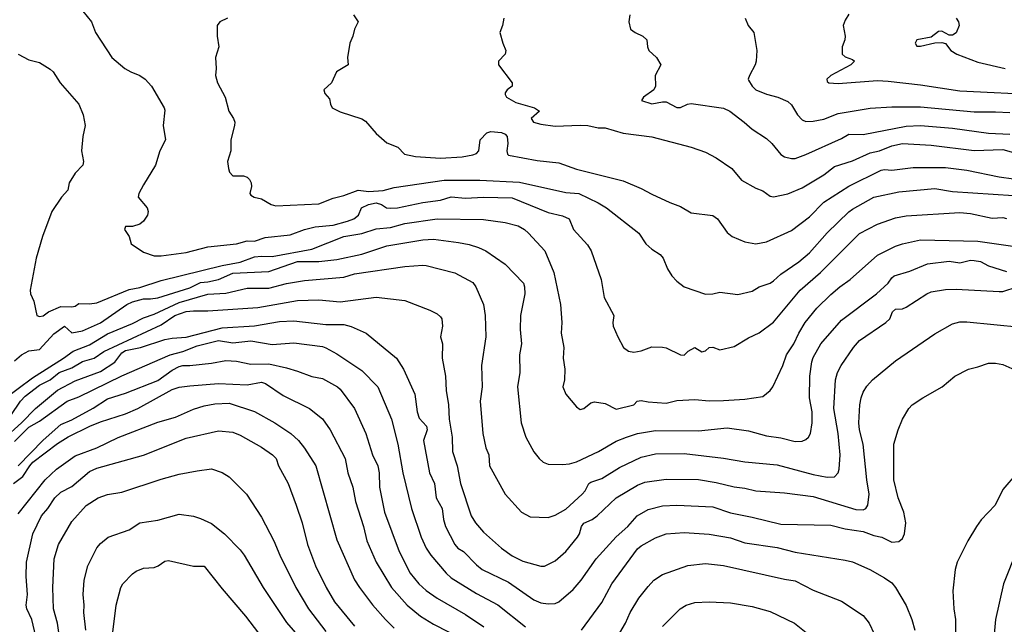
# Model space of a CAD drawing. Header units: metres. Extents: x -46681 to -43747, y -240911 to -237677.
# Tile 766 of 1056: x -45732 to -45594, y -238027 to -237943. Entities that reach past the tile are written whole.
import ezdxf

# ---------------------------------------------------------------- set-up
doc = ezdxf.new("R2010")
doc.units = ezdxf.units.M
doc.layers.add('CONTOUR_INDEX', color=1, linetype='Continuous')
doc.layers.add('CONTOUR_INTER', color=3, linetype='Continuous')

msp = doc.modelspace()

# ---------------------------------------------------------------- linework, layer by layer
at = {"layer": 'CONTOUR_INDEX'}
for points, elevation in [([(-45723.03, -237941.52), (-45721.84, -237943.02), (-45721.26, -237944.52), (-45718.98, -237948.02), (-45717.2, -237949.52), (-45716.33, -237950.02), (-45715.1, -237950.51), (-45714.33, -237951.02), (-45713.47, -237952.02), (-45711.69, -237955.02), (-45711.6, -237955.38), (-45711.83, -237957.52), (-45711.52, -237959.52), (-45712.28, -237961.02), (-45712.92, -237963.02), (-45714.6, -237965.79), (-45715.24, -237967.02), (-45715.34, -237967.52), (-45714.09, -237969.02), (-45713.94, -237969.52), (-45714, -237970.02), (-45714.6, -237970.87), (-45715.1, -237971.29), (-45716.1, -237971.63), (-45717.1, -237971.62), (-45717.24, -237972.02), (-45716.6, -237973.01), (-45716.32, -237974.02), (-45714.6, -237975.18), (-45713.1, -237975.71), (-45712.1, -237975.72), (-45708.6, -237975.26), (-45705.6, -237974.46), (-45701.6, -237974.05), (-45700.1, -237973.62), (-45699.1, -237973.65), (-45697.6, -237973.13), (-45694.1, -237972.76), (-45692.1, -237972.03), (-45690.6, -237971.67), (-45688.1, -237971.41), (-45686.1, -237970.87), (-45685.22, -237970.52), (-45684.54, -237970.02), (-45684.13, -237969.02), (-45683.17, -237968.52), (-45682.1, -237968.31), (-45681.33, -237968.52), (-45680.65, -237969.02), (-45680.1, -237969.07), (-45679.1, -237969), (-45675.6, -237968.24), (-45673.1, -237967.91), (-45671.6, -237967.47), (-45669.6, -237967.64), (-45667.1, -237967.53), (-45663.1, -237967.61), (-45658.1, -237969.64), (-45656.1, -237970.11), (-45655.16, -237970.52), (-45654.55, -237972.02), (-45652.6, -237974.18), (-45652.08, -237975.02), (-45650.66, -237979.02), (-45650.25, -237981.52), (-45648.91, -237984.02), (-45649.06, -237985.02), (-45648.98, -237985.52), (-45648.37, -237987.02), (-45647.56, -237988.52), (-45646.84, -237989.02), (-45646.1, -237989.14), (-45645.1, -237989), (-45643.6, -237988.43), (-45642.1, -237988.47), (-45641.6, -237988.54), (-45639.6, -237989.52), (-45639.1, -237989.58), (-45638.52, -237989.02), (-45637.6, -237988.51), (-45636.6, -237989.12), (-45636.1, -237988.97), (-45635.6, -237988.51), (-45635.1, -237988.45), (-45634.1, -237988.85), (-45632.1, -237988.37), (-45630.1, -237987.14), (-45628.6, -237986.46), (-45626.6, -237984.99), (-45622.89, -237980.52), (-45620.07, -237978.02), (-45614.6, -237972.6), (-45612.1, -237971.27), (-45609.6, -237970.42), (-45608.1, -237970.1), (-45600.6, -237969.65), (-45599.1, -237969.81), (-45596.1, -237970.43), (-45594.6, -237970.34), (-45594.1, -237970.49)], 80), ([(-45630.56, -237942.52), (-45630.14, -237943.52), (-45629.37, -237944.52), (-45628.95, -237947.02), (-45629.05, -237948.52), (-45629.19, -237949.02), (-45629.97, -237950.52), (-45630.15, -237951.02), (-45630.1, -237951.17), (-45629.61, -237952.02), (-45629.09, -237952.52), (-45627.6, -237953.14), (-45626, -237953.52), (-45624.6, -237954.14), (-45624.1, -237954.61), (-45623.25, -237956.02), (-45622.6, -237956.71), (-45622.1, -237956.95), (-45621.1, -237956.91), (-45619.6, -237956.6), (-45617.6, -237955.83), (-45613.1, -237955.1), (-45610.1, -237954.89), (-45606.1, -237954.88), (-45598.6, -237955.6), (-45595.6, -237955.57), (-45593.6, -237955.69)], 75), ([(-45734.1, -238001.26), (-45731.61, -237999.02), (-45729.64, -237997.02), (-45726.6, -237994.48), (-45724.1, -237993.16), (-45720.6, -237991.86), (-45718.6, -237990.54), (-45717.6, -237989.25), (-45717.1, -237988.92), (-45715.01, -237988.52), (-45711.6, -237987.39), (-45710.6, -237987.19), (-45708.6, -237987.05), (-45703.6, -237985.76), (-45699.1, -237985.48), (-45695.6, -237984.89), (-45693.6, -237984.79), (-45689.1, -237985.28), (-45686.6, -237985.31), (-45685.6, -237985.56), (-45683.47, -237986.52), (-45679.26, -237990.02), (-45678.26, -237991.52), (-45676.69, -237995.02), (-45676.38, -237997.52), (-45676.1, -237998.39), (-45675.05, -237999.52), (-45674.96, -238000.02), (-45675.5, -238001.52), (-45674.67, -238006.02), (-45673.96, -238007.52), (-45673.73, -238009.52), (-45672.86, -238011.02), (-45672.67, -238012.52), (-45672.4, -238013.52), (-45671.1, -238016.02), (-45670.68, -238016.52), (-45669.92, -238017.02), (-45668.1, -238018.89), (-45667.29, -238019.52), (-45663.6, -238021.3), (-45660.1, -238023.74), (-45659.1, -238024.19), (-45658.1, -238024.34), (-45657.1, -238024.29), (-45656.6, -238024.06), (-45654.6, -238022.33), (-45653.49, -238021.02), (-45651.39, -238018.02), (-45648.6, -238014.94), (-45646.95, -238013.52), (-45645.65, -238012.02), (-45644.1, -238011.14), (-45642.1, -238010.62), (-45640.1, -238010.53), (-45635.1, -238010.75), (-45632.6, -238011.62), (-45629.6, -238012.19), (-45625.6, -238013.18), (-45618.6, -238013.35), (-45616.6, -238013.82), (-45614.1, -238014.23), (-45612.6, -238014.78), (-45611.51, -238015.02), (-45610.1, -238015.69), (-45609.1, -238015.63), (-45608.6, -238015.17), (-45608.32, -238014.52), (-45608.16, -238013.02), (-45608.44, -238011.52), (-45609.19, -238009.52), (-45609.8, -238007.02), (-45609.83, -238002.02), (-45609.23, -238000.02), (-45608.6, -237998.54), (-45607.72, -237997.02), (-45607.25, -237996.52), (-45605.77, -237995.52), (-45603.05, -237994.02), (-45601.28, -237992.52), (-45599.38, -237991.52), (-45598.1, -237991.23), (-45596.6, -237990.72), (-45595.6, -237990.69), (-45594.6, -237990.89), (-45592.07, -237992.02)], 85), ([(-45729.6, -238028.9), (-45730.19, -238026.52), (-45730.85, -238025.02), (-45730.96, -238024.52), (-45730.8, -238023.02), (-45730.98, -238020.52), (-45730.92, -238018.52), (-45730.01, -238014.52), (-45728.81, -238012.02), (-45727.96, -238011.02), (-45726.95, -238009.52), (-45726.1, -238008.7), (-45724.6, -238007.92), (-45722.1, -238005.85), (-45721.1, -238005.37), (-45714.6, -238003.54), (-45708.6, -238001.19), (-45704.1, -238000.15), (-45702.1, -238000.36), (-45701.1, -238000.78), (-45698.1, -238002.43), (-45696.57, -238003.52), (-45696.08, -238004.02), (-45695.72, -238005.02), (-45694.4, -238007.52), (-45693.26, -238010.52), (-45692.42, -238013.02), (-45691.67, -238016.02), (-45690.57, -238019.02), (-45689.09, -238022.02), (-45687.89, -238024.02), (-45685.1, -238027.43)], 90), ([(-45592.59, -238006.02), (-45594.6, -238008.37), (-45595.67, -238010.52), (-45597.6, -238012.59), (-45598.27, -238013.52), (-45599.5, -238015.52), (-45600.98, -238018.52), (-45601.26, -238019.52), (-45601.59, -238022.52), (-45601.44, -238025.02), (-45601.21, -238026.52), (-45601.15, -238031.02), (-45600.82, -238035.02), (-45599.9, -238040.02), (-45599.05, -238046.52), (-45598.48, -238049.02), (-45597.2, -238053.02), (-45594.13, -238058.02)], 85)]:
    msp.add_lwpolyline(points, dxfattribs=dict(at, elevation=elevation))
at = {"layer": 'CONTOUR_INTER'}
for points, elevation in [([(-45702.87, -237942.52), (-45703.93, -237943.02), (-45704.28, -237943.52), (-45704.29, -237945.02), (-45704.08, -237946.52), (-45704.54, -237948.02), (-45704.43, -237949.52), (-45704.54, -237950.52), (-45704.27, -237951.52), (-45703.2, -237953.52), (-45702.65, -237955.52), (-45702.01, -237956.52), (-45701.85, -237957.02), (-45701.86, -237957.52), (-45702.38, -237959.52), (-45702.39, -237961.02), (-45702.84, -237962.52), (-45702.72, -237963.52), (-45702.55, -237964.02), (-45702.1, -237964.55), (-45700.6, -237964.54), (-45700.1, -237964.7), (-45699.79, -237965.02), (-45699.55, -237965.52), (-45699.51, -237966.02), (-45699.72, -237967.02), (-45699.6, -237967.24), (-45699.11, -237967.52), (-45698.1, -237967.76), (-45696.75, -237968.52), (-45696.1, -237968.7), (-45690.1, -237968.43), (-45688.1, -237967.65), (-45686.6, -237967.3), (-45684.6, -237966.52), (-45683.1, -237966.73), (-45681.1, -237966.56), (-45679.6, -237966.14), (-45672.6, -237965.12), (-45667.6, -237965.15), (-45662.1, -237965.41), (-45655.6, -237966.87), (-45653.8, -237967.02), (-45651.1, -237968.31), (-45649.95, -237969.02), (-45645.4, -237972.52), (-45644.44, -237974.02), (-45643.6, -237974.76), (-45642.45, -237975.52), (-45642.01, -237976.02), (-45641.4, -237977.52), (-45640.8, -237978.52), (-45640.1, -237979.26), (-45639.1, -237980.02), (-45636.1, -237981.05), (-45635.1, -237981.01), (-45634.1, -237980.78), (-45631.6, -237981.1), (-45629.6, -237980.64), (-45628.6, -237980.05), (-45627.1, -237979.52), (-45626.6, -237979.18), (-45625.6, -237978.27), (-45623.1, -237976.56), (-45621.6, -237975.28), (-45619.1, -237972.5), (-45616.1, -237969.54), (-45615.6, -237969.21), (-45612.6, -237967.49), (-45609.1, -237966.76), (-45604.1, -237966.31), (-45601.6, -237966.72), (-45593.1, -237967.29)], 79), ([(-45685.27, -237942.02), (-45684.62, -237943.02), (-45685.13, -237944.02), (-45685.35, -237945.02), (-45685.77, -237946.02), (-45686.1, -237948.02), (-45685.99, -237949.02), (-45687.65, -237950.02), (-45688.33, -237951.52), (-45689.38, -237952.52), (-45689.26, -237953.02), (-45688.6, -237953.77), (-45688.49, -237954.52), (-45688.25, -237955.02), (-45687.1, -237955.57), (-45684.1, -237956.58), (-45683.6, -237956.89), (-45682.1, -237958.62), (-45680.6, -237959.94), (-45679.05, -237960.52), (-45678.15, -237961.52), (-45676.6, -237961.85), (-45673.1, -237962.05), (-45670.1, -237961.86), (-45668.6, -237961.62), (-45668.1, -237961.43), (-45667.78, -237961.02), (-45667.55, -237959.52), (-45666.62, -237958.52), (-45666.1, -237958.32), (-45664.6, -237958.46), (-45664.1, -237958.69), (-45663.82, -237959.02), (-45663.72, -237960.02), (-45663.87, -237961.02), (-45663.76, -237961.52), (-45663.6, -237961.65), (-45659.6, -237962.41), (-45656.6, -237962.72), (-45654.1, -237963.6), (-45647.6, -237965.25), (-45645.1, -237966.28), (-45643.6, -237967.11), (-45641.1, -237968.24), (-45639.6, -237968.8), (-45638.1, -237969.69), (-45635.1, -237970.08), (-45634.44, -237970.52), (-45633.1, -237972.45), (-45632.39, -237973.02), (-45630.6, -237973.75), (-45629.1, -237974.01), (-45627.6, -237973.77), (-45624.1, -237972.19), (-45621.6, -237970.25), (-45619.6, -237968.22), (-45616.1, -237965.97), (-45611.6, -237963.73), (-45611.1, -237963.66), (-45610.1, -237963.75), (-45607.1, -237963.36), (-45602.6, -237963.35), (-45599.6, -237963.73), (-45595.1, -237964.68), (-45593.1, -237964.97)], 78), ([(-45664.29, -237942.52), (-45664.44, -237943.52), (-45664.81, -237944.52), (-45664.42, -237946.02), (-45663.97, -237947.02), (-45664.1, -237947.52), (-45665.02, -237948.52), (-45665.01, -237949.02), (-45663.1, -237951.52), (-45663.12, -237952.02), (-45663.78, -237952.52), (-45664.1, -237952.92), (-45664.1, -237953.17), (-45663.89, -237953.52), (-45662.6, -237954.3), (-45659.99, -237955.02), (-45659.31, -237955.52), (-45660.46, -237956.52), (-45660.12, -237957.02), (-45659.1, -237957.3), (-45657.1, -237957.57), (-45653.6, -237957.44), (-45652.54, -237957.52), (-45651.1, -237957.83), (-45650.1, -237957.82), (-45647.6, -237958.57), (-45643.6, -237959.07), (-45638.1, -237960.52), (-45636.1, -237961.22), (-45634.6, -237962.03), (-45632.42, -237963.52), (-45631.1, -237965.13), (-45629.1, -237966.26), (-45628.1, -237966.63), (-45627.1, -237967.38), (-45626.6, -237967.47), (-45624.6, -237967.04), (-45622.6, -237966.22), (-45619.6, -237964.38), (-45618.1, -237963.24), (-45615.6, -237962.43), (-45613.1, -237961.3), (-45611.83, -237961.02), (-45610.1, -237960.36), (-45608.6, -237960), (-45604.6, -237960.24), (-45598.6, -237960.98), (-45594.6, -237960.85), (-45593.1, -237961.26)], 77), ([(-45646.68, -237942.02), (-45646.8, -237943.02), (-45646.56, -237944.02), (-45645.92, -237944.52), (-45644.88, -237945.02), (-45644.29, -237945.52), (-45644.21, -237946.52), (-45644, -237947.02), (-45642.97, -237948.02), (-45642.36, -237949.02), (-45643.16, -237950.52), (-45643.08, -237952.02), (-45643.34, -237952.52), (-45644.78, -237953.52), (-45645.06, -237954.02), (-45643.6, -237954.49), (-45642.1, -237954.18), (-45641.6, -237954.21), (-45640.1, -237954.99), (-45639.6, -237954.97), (-45638.61, -237954.52), (-45638.1, -237954.44), (-45633.6, -237955.06), (-45632.7, -237955.52), (-45630.69, -237957.02), (-45629.59, -237958.02), (-45627.6, -237959.32), (-45626.85, -237960.02), (-45625.6, -237961.56), (-45625.1, -237961.87), (-45624.1, -237962.12), (-45623.6, -237962.11), (-45622.1, -237961.56), (-45617.1, -237959.3), (-45616.1, -237958.73), (-45614.1, -237958.74), (-45608.1, -237957.61), (-45606.1, -237957.51), (-45601.6, -237957.88), (-45596.6, -237958.57), (-45593.6, -237958.7)], 76), ([(-45616.1, -237941.94), (-45616.6, -237942.79), (-45616.91, -237943.52), (-45616.62, -237945.02), (-45616.64, -237945.52), (-45617.01, -237946.52), (-45617.01, -237947.52), (-45616.6, -237947.92), (-45615.6, -237948.26), (-45615.3, -237948.52), (-45615.83, -237949.02), (-45618.6, -237950.52), (-45619.17, -237951.02), (-45619.1, -237951.33), (-45618.89, -237951.52), (-45617.6, -237951.61), (-45612.1, -237951.23), (-45610.6, -237951.31), (-45606.1, -237951.8), (-45600.6, -237952.67), (-45589.1, -237953.21)], 74), ([(-45601.1, -237942.52), (-45600.79, -237943.02), (-45600.7, -237943.52), (-45601.1, -237944.57), (-45601.6, -237944.9), (-45602.1, -237944.87), (-45603.1, -237944.3), (-45603.6, -237944.39), (-45604.6, -237945.15), (-45606.6, -237945.51), (-45606.85, -237946.02), (-45606.6, -237946.44), (-45606.1, -237946.44), (-45604.1, -237945.95), (-45603.1, -237945.89), (-45602.6, -237946.04), (-45601.87, -237947.02), (-45601.03, -237947.52), (-45598.1, -237948.63), (-45594.25, -237949.52)], 73), ([(-45732.1, -237947.52), (-45730.6, -237948.33), (-45729.1, -237948.68), (-45727.6, -237949.61), (-45727.2, -237950.02), (-45726.22, -237951.52), (-45723.6, -237954.5), (-45722.99, -237956.02), (-45722.74, -237957.52), (-45723.07, -237959.02), (-45723.25, -237961.02), (-45722.96, -237962.52), (-45723.07, -237963.02), (-45724.1, -237964.14), (-45724.95, -237965.52), (-45725.16, -237966.52), (-45726.04, -237967.52), (-45727.39, -237969.52), (-45728.68, -237973.02), (-45729.59, -237976.02), (-45730.42, -237980.52), (-45730.37, -237981.02), (-45729.91, -237982.02), (-45729.49, -237984.02), (-45729.1, -237984.18), (-45728.6, -237984.09), (-45727.84, -237983.52), (-45726.1, -237982.77), (-45724.6, -237982.81), (-45724.1, -237982.73), (-45723.6, -237982.38), (-45722.1, -237982.42), (-45721.1, -237982.29), (-45716.6, -237980.42), (-45715.1, -237980.15), (-45712.1, -237979.14), (-45703.6, -237977.06), (-45701.1, -237976.58), (-45699.1, -237975.84), (-45698.1, -237975.74), (-45696.6, -237975.81), (-45691.1, -237974.76), (-45686.61, -237973.02), (-45684.1, -237972.59), (-45682.1, -237971.92), (-45680.1, -237971.74), (-45678.1, -237971.19), (-45673.6, -237970.54), (-45667.1, -237970.62), (-45664.1, -237971.03), (-45662.25, -237971.52), (-45661.4, -237972.02), (-45660.84, -237972.52), (-45658.53, -237975.02), (-45657.31, -237978.02), (-45656.34, -237982.52), (-45656.19, -237985.02), (-45656.27, -237986.52), (-45655.89, -237988.52), (-45656, -237990.02), (-45655.76, -237991.52), (-45655.8, -237993.02), (-45656.05, -237994.02), (-45655.63, -237995.02), (-45654.1, -237996.78), (-45653.6, -237997.16), (-45653.1, -237997.01), (-45652.1, -237996.22), (-45651.6, -237996.11), (-45650.1, -237996.35), (-45648.6, -237997.11), (-45646.1, -237996.52), (-45645.65, -237996.02), (-45645.1, -237995.9), (-45644.1, -237996.11), (-45641.6, -237996.28), (-45640.1, -237995.93), (-45637.6, -237995.79), (-45635.6, -237995.98), (-45633.6, -237995.91), (-45630.6, -237995.71), (-45628.1, -237995.35), (-45627.1, -237994.54), (-45626.73, -237994.02), (-45625.32, -237991.02), (-45624.78, -237989.52), (-45623.79, -237988.02), (-45623.08, -237986.52), (-45622.19, -237985.02), (-45620.57, -237983.02), (-45618.6, -237981.09), (-45617.35, -237980.02), (-45615.93, -237979.02), (-45612.1, -237975.6), (-45609.6, -237974.34), (-45608.6, -237974.01), (-45606.1, -237973.49), (-45598.1, -237973.64), (-45589.6, -237974.87)], 81), ([(-45732.6, -237990.39), (-45731.6, -237989.53), (-45730.6, -237988.99), (-45729.1, -237988.78), (-45727.1, -237986.61), (-45725.6, -237985.51), (-45724.6, -237986.45), (-45723.1, -237986.18), (-45720.6, -237985.06), (-45716.93, -237982.52), (-45716.1, -237982.12), (-45714.6, -237981.73), (-45713.6, -237981.73), (-45712.6, -237981.57), (-45708.1, -237980.17), (-45706.6, -237979.41), (-45705.6, -237979.34), (-45704.1, -237979.01), (-45702.1, -237978.14), (-45697.1, -237977.88), (-45693.1, -237976.52), (-45690.1, -237976.48), (-45687.6, -237976.23), (-45684.1, -237975.47), (-45680.6, -237974.29), (-45675.6, -237973.46), (-45674.1, -237973.38), (-45670.6, -237973.85), (-45669.1, -237974.1), (-45667.82, -237974.52), (-45666.77, -237975.02), (-45664.1, -237976.89), (-45661.53, -237979.52), (-45661.38, -237980.02), (-45661.33, -237981.02), (-45661.92, -237984.02), (-45661.98, -237986.02), (-45661.78, -237988.02), (-45662.1, -237989.52), (-45662.03, -237992.02), (-45662.38, -237994.02), (-45661.86, -237999.02), (-45661.19, -238001.02), (-45660.1, -238003.09), (-45659.34, -238004.02), (-45658.79, -238004.52), (-45658.1, -238004.82), (-45656.1, -238004.87), (-45655.1, -238004.76), (-45654.1, -238004.47), (-45651.06, -238003.02), (-45648.6, -238001.59), (-45647.16, -238001.02), (-45645.6, -238000.53), (-45643.1, -238000.12), (-45637.1, -238000.13), (-45633.1, -237999.73), (-45630.1, -238000.17), (-45627.6, -238000.87), (-45625.6, -238001.15), (-45623.6, -238001.63), (-45622.6, -238001.61), (-45622.1, -238001.37), (-45621.73, -238001.02), (-45621.47, -238000.52), (-45621.23, -237999.02), (-45621.23, -237997.52), (-45621.58, -237995.52), (-45621.54, -237992.52), (-45621.28, -237990.52), (-45621.1, -237989.89), (-45620.03, -237988.02), (-45617.1, -237984.7), (-45612.25, -237981.02), (-45610.62, -237979.52), (-45610.1, -237978.8), (-45609.75, -237978.52), (-45607.6, -237977.86), (-45605.1, -237976.81), (-45602.1, -237976.45), (-45600.6, -237976.67), (-45599.1, -237976.32), (-45598.6, -237976.35), (-45597.71, -237976.52), (-45596.6, -237977.09), (-45594.1, -237977.89)], 82), ([(-45734.1, -237995.74), (-45730.1, -237992.73), (-45725.77, -237990.02), (-45724.39, -237989.02), (-45722.1, -237988.14), (-45719.6, -237986.61), (-45716.1, -237985.17), (-45714.6, -237984.36), (-45713.1, -237983.85), (-45709.6, -237982.23), (-45705.6, -237981.08), (-45703.1, -237980.92), (-45700.1, -237980.24), (-45697.1, -237980.23), (-45694.6, -237979.59), (-45692.1, -237979.15), (-45686.6, -237978.68), (-45685.1, -237978.21), (-45678.1, -237977.21), (-45675.6, -237977.01), (-45675.1, -237977.07), (-45671.1, -237978.08), (-45668.6, -237979.43), (-45668.2, -237980.02), (-45667.12, -237982.52), (-45666.86, -237984.02), (-45666.8, -237987.02), (-45667.37, -237991.02), (-45667.31, -237994.02), (-45667.56, -237996.02), (-45667.21, -238000.52), (-45666.77, -238002.52), (-45666.36, -238003.52), (-45666.27, -238005.02), (-45664.07, -238009.02), (-45661.78, -238011.52), (-45660.6, -238012.15), (-45658.1, -238012.27), (-45657.1, -238011.94), (-45655.6, -238011.08), (-45653.34, -238009.02), (-45652.92, -238008.52), (-45652.41, -238007.52), (-45652.1, -238007.32), (-45650.6, -238006.82), (-45648.1, -238005.28), (-45645.1, -238003.85), (-45643.1, -238003.37), (-45639.1, -238003.3), (-45633.6, -238003.96), (-45630.6, -238004.5), (-45626.1, -238004.88), (-45621.1, -238006.23), (-45619.1, -238006.62), (-45618.1, -238006.56), (-45617.6, -238006.02), (-45617.44, -238005.52), (-45617.32, -238003.52), (-45617.6, -238000.52), (-45618.17, -237997.02), (-45617.96, -237993.02), (-45617.68, -237992.02), (-45617.18, -237991.02), (-45615.46, -237988.52), (-45614.61, -237987.52), (-45610.92, -237985.02), (-45610.37, -237984.52), (-45609.99, -237983.52), (-45609.6, -237983.14), (-45608.6, -237983.09), (-45608.1, -237982.9), (-45605.23, -237981.02), (-45604.6, -237980.74), (-45602.6, -237980.41), (-45601.1, -237980.34), (-45595.1, -237980.71), (-45594.6, -237980.68), (-45592.6, -237980.05)], 83), ([(-45733.09, -237998.02), (-45731.75, -237996.02), (-45731.1, -237995.33), (-45729.1, -237993.76), (-45727.6, -237993.01), (-45726.37, -237992.02), (-45724.6, -237991.36), (-45723.1, -237990.47), (-45721.48, -237990.02), (-45720.1, -237989.08), (-45712.1, -237985.33), (-45710.19, -237984.02), (-45708.6, -237983.49), (-45707.6, -237983.37), (-45705.6, -237983.41), (-45698.6, -237982.91), (-45693.1, -237981.95), (-45690.1, -237981.84), (-45687.1, -237982.13), (-45682.1, -237981.47), (-45678.1, -237981.96), (-45674.6, -237983.29), (-45673.6, -237983.79), (-45673.1, -237984.24), (-45672.94, -237984.52), (-45672.83, -237985.52), (-45673.13, -237987.02), (-45672.85, -237988.02), (-45672.88, -237990.02), (-45672.41, -237992.52), (-45672.31, -237994.52), (-45672, -237996.52), (-45671.92, -237998.52), (-45671.47, -238001.02), (-45671.42, -238003.02), (-45670.79, -238005.02), (-45670.31, -238007.52), (-45668.81, -238012.02), (-45668.23, -238013.02), (-45667.1, -238014.33), (-45664.6, -238016.56), (-45663.1, -238017.6), (-45661.6, -238018.37), (-45659.1, -238019.06), (-45658.6, -238019.05), (-45657.1, -238018.3), (-45655.62, -238017.02), (-45654, -238015.02), (-45653.72, -238014.52), (-45653.44, -238013.52), (-45653.1, -238013.05), (-45651.95, -238012.52), (-45651.22, -238012.02), (-45648.6, -238009.49), (-45645.6, -238007.73), (-45644.6, -238007.33), (-45641.6, -238006.9), (-45637.1, -238006.95), (-45634.6, -238007.36), (-45632.1, -238007.99), (-45630.6, -238008.15), (-45629.1, -238008.54), (-45625.1, -238008.83), (-45621.1, -238009.33), (-45615.1, -238011.14), (-45614.1, -238011.18), (-45613.74, -238011.02), (-45613.43, -238010.52), (-45613.24, -238009.02), (-45613.59, -238007.02), (-45614.11, -238002.02), (-45614.61, -238000.02), (-45614.7, -237999.02), (-45614.54, -237996.52), (-45614.38, -237995.52), (-45614.1, -237994.75), (-45613.6, -237993.93), (-45612.8, -237993.02), (-45609.6, -237990.36), (-45604.1, -237986.6), (-45601.6, -237985.21), (-45600.6, -237984.94), (-45599.6, -237984.91), (-45592.1, -237985.66)], 84), ([(-45732.6, -238001.64), (-45730.6, -237999.66), (-45729.1, -237998.78), (-45725.22, -237996.02), (-45723.6, -237995.42), (-45717.6, -237992.45), (-45710.85, -237989.52), (-45709.1, -237989.06), (-45707.1, -237988.28), (-45704.1, -237987.53), (-45702.1, -237987.86), (-45699.6, -237987.57), (-45696.6, -237988.09), (-45693.6, -237987.86), (-45689.6, -237988.38), (-45689.1, -237988.54), (-45687.6, -237989.38), (-45684.1, -237991.74), (-45681.86, -237994.02), (-45679.94, -237998.52), (-45679.06, -238002.02), (-45678.36, -238006.02), (-45677.16, -238011.02), (-45675.82, -238015.02), (-45675.1, -238016.52), (-45674.45, -238017.52), (-45672.34, -238020.02), (-45671.6, -238020.67), (-45668.1, -238022.86), (-45665.1, -238024.44), (-45661.26, -238027.52)], 86), ([(-45732.1, -238005.02), (-45728.6, -238001.45), (-45726.1, -237999.26), (-45724.6, -237998.61), (-45721.6, -237996.99), (-45719.6, -237995.68), (-45717.1, -237994.9), (-45712.6, -237993.11), (-45710.6, -237991.7), (-45709.6, -237991.16), (-45709.1, -237991.01), (-45708.1, -237991.01), (-45705.1, -237990.69), (-45703.1, -237990.33), (-45701.6, -237990.43), (-45699.6, -237990.84), (-45697.1, -237990.79), (-45694.6, -237991.35), (-45693.1, -237991.8), (-45691.1, -237992.58), (-45689.6, -237992.82), (-45687.47, -237994.02), (-45687.1, -237994.35), (-45685.13, -237997.02), (-45683.52, -238000.52), (-45682.59, -238003.52), (-45681.85, -238005.02), (-45681.66, -238006.02), (-45681.62, -238008.02), (-45680.93, -238011.52), (-45678.86, -238017.02), (-45677.34, -238020.02), (-45676.12, -238021.52), (-45675.1, -238022.48), (-45673.6, -238023.54), (-45669.6, -238025.81), (-45667.06, -238027.52)], 87), ([(-45732.75, -238007.52), (-45731.45, -238006.52), (-45730.47, -238005.02), (-45730.01, -238004.52), (-45726.6, -238001.93), (-45725.1, -238000.98), (-45722.07, -237999.52), (-45720.6, -237998.89), (-45717.1, -237997.78), (-45715.38, -237997.02), (-45710.6, -237994.39), (-45709.6, -237994.07), (-45708.1, -237993.86), (-45704.1, -237993.52), (-45700.1, -237993.73), (-45698.1, -237993.34), (-45697.55, -237993.52), (-45695.1, -237995.2), (-45691.41, -237997.02), (-45689.6, -237998.47), (-45688.5, -238000.02), (-45686.44, -238004.02), (-45686.03, -238006.02), (-45685.37, -238008.02), (-45684.99, -238010.02), (-45683.86, -238013.52), (-45683.38, -238015.52), (-45682.11, -238018.52), (-45679.94, -238022.02), (-45677.77, -238024.52), (-45675.89, -238026.02), (-45674.1, -238027.14), (-45667.6, -238030.45)], 88), ([(-45732.1, -238011.77), (-45728.31, -238007.02), (-45726.74, -238005.52), (-45724.1, -238003.63), (-45721.1, -238002.55), (-45718.1, -238001.09), (-45712.6, -237998.94), (-45710.1, -237998.23), (-45707.6, -237997.14), (-45706.1, -237996.67), (-45704.6, -237996.38), (-45702.6, -237996.29), (-45699.1, -237997.46), (-45696.23, -237999.02), (-45694, -238000.52), (-45692.94, -238001.52), (-45692.1, -238002.59), (-45690.53, -238005.02), (-45687.6, -238015.4), (-45685.1, -238020.98), (-45684.43, -238022.02), (-45682.6, -238024.46), (-45680.77, -238026.52), (-45679.6, -238027.72)], 89), ([(-45726.16, -238030.02), (-45726.61, -238027.02), (-45727.15, -238025.02), (-45727.24, -238022.02), (-45727.05, -238018.02), (-45726.46, -238016.02), (-45724.6, -238012.84), (-45722.6, -238010.58), (-45720.9, -238009.52), (-45719.6, -238009.05), (-45717.6, -238008.74), (-45712.1, -238006.91), (-45709.6, -238006.22), (-45707.1, -238005.73), (-45705.1, -238005.47), (-45703.6, -238005.99), (-45702.6, -238006.56), (-45700.18, -238009.02), (-45698.1, -238012.22), (-45696.36, -238015.52), (-45695.53, -238017.52), (-45693.29, -238022.02), (-45691.52, -238025.02), (-45689.1, -238028.19)], 91), ([(-45722.64, -238028.02), (-45722.92, -238025.52), (-45722.87, -238024.52), (-45723, -238023.02), (-45722.85, -238021.02), (-45722.37, -238019.02), (-45721.1, -238016.49), (-45720.6, -238015.91), (-45719.5, -238015.02), (-45716.6, -238013.96), (-45715.1, -238013), (-45712.6, -238012.65), (-45709.6, -238011.79), (-45707.6, -238012.08), (-45706.6, -238012.39), (-45705.1, -238013.12), (-45703.25, -238014.52), (-45701.1, -238016.77), (-45700.54, -238017.52), (-45697.86, -238022.02), (-45694.6, -238026.94), (-45689.29, -238033.02)], 92), ([(-45653.43, -238028.02), (-45650.6, -238024.13), (-45649.21, -238021.52), (-45645.6, -238016.62), (-45645.1, -238016.21), (-45643.1, -238015.11), (-45641.6, -238014.52), (-45639.1, -238014.37), (-45635.6, -238014.58), (-45632.6, -238015.12), (-45630.6, -238015.78), (-45626.1, -238016.43), (-45623.6, -238017.12), (-45616.6, -238018.22), (-45615.6, -238018.47), (-45613.16, -238019.52), (-45611.1, -238020.68), (-45610.1, -238021.39), (-45609.57, -238022.02), (-45608.1, -238024.56), (-45607.29, -238026.52), (-45606.87, -238028.02)], 86), ([(-45592.6, -238016.75), (-45594.51, -238021.52), (-45595.61, -238026.52), (-45595.88, -238029.52), (-45595.72, -238030.52), (-45595.28, -238031.52), (-45594.71, -238034.02), (-45594.75, -238034.52), (-45595.22, -238036.02), (-45595.21, -238039.52), (-45595.01, -238043.52), (-45594.04, -238048.52)], 84), ([(-45718.97, -238029.02), (-45718.38, -238024.52), (-45717.73, -238022.02), (-45717.46, -238021.52), (-45716.1, -238020.12), (-45715.6, -238019.76), (-45714.6, -238019.36), (-45713.1, -238019.23), (-45712.53, -238019.02), (-45711.6, -238018.34), (-45711.1, -238018.25), (-45707.6, -238019.04), (-45706.1, -238019.08), (-45703.6, -238022.24), (-45700.33, -238026.02), (-45697.3, -238030.02)], 93), ([(-45649.34, -238030.52), (-45647.28, -238027.02), (-45646.61, -238025.52), (-45645.4, -238023.52), (-45644.1, -238021.9), (-45643.32, -238021.02), (-45642.1, -238020.23), (-45638.6, -238018.96), (-45636.1, -238018.69), (-45633.6, -238018.97), (-45625.1, -238020.89), (-45623.6, -238021.12), (-45621.1, -238022.42), (-45617.1, -238023.96), (-45614.1, -238025.93), (-45613.25, -238027.02), (-45612.56, -238028.52)], 87), ([(-45642.1, -238027.48), (-45639.63, -238025.02), (-45638.8, -238024.52), (-45637.6, -238024.13), (-45635.6, -238024.03), (-45632.6, -238024.17), (-45629.6, -238024.68), (-45627.1, -238025.4), (-45623.7, -238027.02), (-45621.84, -238028.52)], 88)]:
    msp.add_lwpolyline(points, dxfattribs=dict(at, elevation=elevation))

doc.saveas('drawing.dxf')
